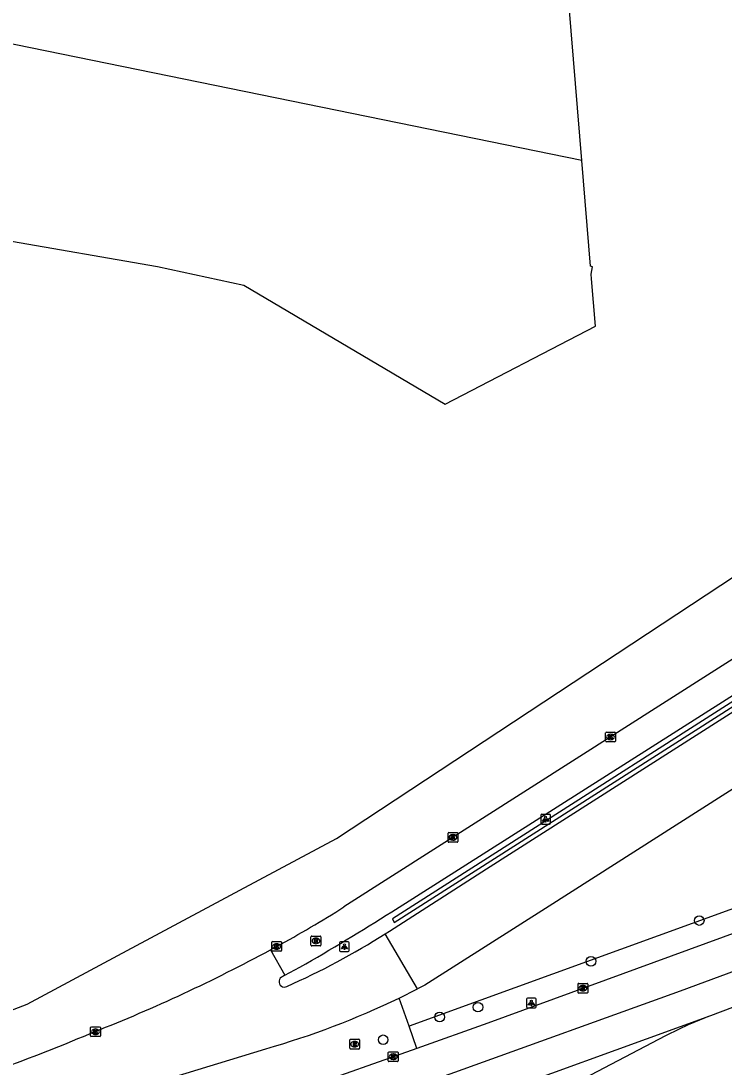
# Model space of a CAD drawing. Extents: x 161477 to 163040, y 383680 to 384868.
# Drawn here: x 162686.9 to 162758.8, y 384185.7 to 384292.5 of the extents above; entities that cross this region are included whole.
import ezdxf

# ---------------------------------------------------------------- set-up
doc = ezdxf.new("R2010")
doc.units = 0
for name, color, linetype in [('IMGEO_Berm_groen', 7, 'Continuous'), ('IMGEO_Boom', 7, 'Continuous'), ('IMGEO_Fietspad_gesloten', 7, 'Continuous'), ('IMGEO_Fietspad_open', 7, 'Continuous'), ('IMGEO_Gemengd_bos', 7, 'Continuous'), ('IMGEO_Groenvoorziening', 7, 'Continuous'), ('IMGEO_Kolk', 7, 'Continuous'), ('IMGEO_Lichtpunt', 7, 'Continuous'), ('IMGEO_Muur', 7, 'Continuous'), ('IMGEO_Rijbaan_lokaal_gesloten', 7, 'Continuous'), ('IMGEO_Rioolput', 7, 'Continuous')]:
    doc.layers.add(name, color=color, linetype=linetype)

msp = doc.modelspace()

# ---------------------------------------------------------------- linework, layer by layer
at = {"layer": 'IMGEO_Berm_groen'}
for points in [[(162678.85, 384188.78), (162687.54, 384192.14), (162696.81, 384197.09), (162707.38, 384202.74), (162709.29, 384203.76), (162719.16, 384209.03), (162769.02, 384241.88), (162776.08, 384247.54), (162777.99, 384250), (162780.2, 384254.45), (162783.57, 384261.18), (162783.87, 384262.18), (162786.93, 384272.34), (162786.77, 384278.14), (162786.79, 384281.41), (162784.76, 384290.27), (162782.25, 384298.07), (162766.53, 384347.02), (162757.12, 384375.47), (162747.95, 384394.24), (162740.57, 384408), (162712.63, 384459.82)], [(162810.45, 384244.75), (162807.13, 384238.15), (162801.93, 384230.14), (162797.02, 384224.26), (162790.91, 384218.65), (162789.35, 384217.22), (162788.07, 384216.29), (162785.09, 384214.11), (162782.12, 384211.94), (162780.99, 384211.11), (162778.93, 384210.05), (162775.25, 384208.15), (162771.28, 384206.4), (162762.82, 384203.02), (162726.58, 384189.87)], [(162726.58, 384189.87), (162725.57, 384192.75)], [(162727.37, 384187.6), (162726.58, 384189.87)]]:
    msp.add_lwpolyline(points, dxfattribs=at)
at = {"layer": 'IMGEO_Boom'}
for centre in [(162756.21, 384200.66), (162745.15, 384196.5), (162733.61, 384191.82), (162729.69, 384190.81), (162723.92, 384188.49)]:
    msp.add_circle(centre, 0.489, dxfattribs=at)
at = {"layer": 'IMGEO_Fietspad_gesloten'}
for points in [[(162727.44, 384193.68), (162724.12, 384199.31)], [(162712.4, 384197.68), (162713.89, 384195.08)], [(162713.89, 384195.08), (162713.66, 384194.94)], [(162725.57, 384192.75), (162727.44, 384193.68)], [(162648.36, 384168.16), (162711.94, 384187.57)]]:
    msp.add_lwpolyline(points, dxfattribs=at)
for centre, radius, start, end in [((162681.81, 384266.22), 79.17, 294.067, 302.3102), ((162634.65, 384341.13), 163.17, 291.4871, 298.4574), ((162713.84, 384194.42), 0.552, 109.4984, 297.2127), ((162688.43, 384269.92), 85.64, 285.9323, 295.6951), ((162617.9, 384369.63), 195.89, 290.1635, 292.9927)]:
    msp.add_arc(centre, radius, start, end, dxfattribs=at)
at = {"layer": 'IMGEO_Fietspad_open'}
for points in [[(162790.85, 384259.72), (162788.47, 384253.74), (162785.96, 384250), (162782.72, 384245.18), (162779.29, 384241.26), (162775.49, 384237.86), (162771.61, 384234.99), (162719.92, 384202.07)], [(162724.81, 384201.57), (162773.35, 384232.38), (162777.1, 384235.27), (162780.74, 384238.41), (162785.76, 384244.14), (162788.7, 384248.4), (162789.61, 384250)], [(162807.06, 384244.37), (162806.83, 384244.22), (162804.91, 384242.96), (162740.88, 384202.13), (162728.18, 384194.06), (162727.44, 384193.68)], [(162724.12, 384199.31), (162724.56, 384199.58), (162734.48, 384205.93), (162777.69, 384233.5)], [(162713.03, 384198.02), (162712.4, 384197.68)], [(162713.89, 384195.08), (162715.42, 384195.9)]]:
    msp.add_lwpolyline(points, dxfattribs=at)
for centre, radius, start, end in [((162657.04, 384301.2), 117.4, 298.4856, 302.3836), ((162582.36, 384426.54), 266.28, 299.9813, 302.3421)]:
    msp.add_arc(centre, radius, start, end, dxfattribs=at)
at = {"layer": 'IMGEO_Gemengd_bos'}
for points in [[(162744.22, 384278.3), (162741.18, 384315.16), (162741.7, 384322.45), (162741.55, 384322.46), (162741.6, 384323.17), (162741.78, 384325.43), (162735.84, 384325.18), (162735.54, 384327.32), (162734.65, 384333.69)], [(162677.83, 384268.01), (162680.71, 384268.86), (162685.17, 384270.17), (162700.88, 384267.45), (162709.7, 384265.56), (162730.27, 384253.41), (162745.62, 384261.36), (162745.22, 384266.21), (162745.18, 384266.69), (162745.32, 384267.44), (162745.11, 384267.49), (162744.22, 384278.3)]]:
    msp.add_lwpolyline(points, dxfattribs=at)
at = {"layer": 'IMGEO_Groenvoorziening'}
msp.add_lwpolyline([(162744.22, 384278.3), (162678.54, 384291.71)], dxfattribs=at)
at = {"layer": 'IMGEO_Kolk'}
for p, q in [((162746.65, 384218.98), (162746.65, 384219.84)), ((162746.72, 384219.91), (162747.58, 384219.91)), ((162747.65, 384219.84), (162747.65, 384218.98)), ((162747.58, 384218.91), (162746.72, 384218.91)), ((162747.14, 384219.69), (162747.16, 384219.69)), ((162747.16, 384219.13), (162747.14, 384219.13)), ((162730.55, 384208.73), (162730.55, 384209.58)), ((162730.62, 384209.66), (162731.48, 384209.66)), ((162731.04, 384209.44), (162731.06, 384209.44)), ((162731.55, 384209.58), (162731.55, 384208.73)), ((162731.48, 384208.66), (162730.62, 384208.66)), ((162731.06, 384208.88), (162731.03, 384208.88)), ((162712.54, 384197.6), (162712.54, 384198.45)), ((162712.61, 384198.52), (162713.46, 384198.52)), ((162713.54, 384198.45), (162713.54, 384197.6)), ((162713.46, 384197.52), (162712.61, 384197.52)), ((162713.02, 384198.3), (162713.05, 384198.3)), ((162713.05, 384197.74), (162713.02, 384197.74)), ((162743.83, 384193.32), (162743.83, 384194.18)), ((162743.9, 384194.25), (162744.75, 384194.25)), ((162744.83, 384194.18), (162744.83, 384193.32)), ((162744.75, 384193.25), (162743.9, 384193.25)), ((162744.34, 384193.47), (162744.31, 384193.47)), ((162744.32, 384194.03), (162744.34, 384194.03)), ((162694.03, 384188.88), (162694.03, 384189.73)), ((162694.11, 384189.81), (162694.96, 384189.81)), ((162694.52, 384189.59), (162694.55, 384189.59)), ((162694.54, 384189.03), (162694.52, 384189.03)), ((162695.03, 384189.73), (162695.03, 384188.88)), ((162694.96, 384188.81), (162694.11, 384188.81)), ((162724.44, 384186.33), (162724.44, 384187.18)), ((162724.52, 384187.26), (162725.37, 384187.26)), ((162724.93, 384187.04), (162724.96, 384187.04)), ((162725.45, 384187.18), (162725.45, 384186.33)), ((162725.37, 384186.26), (162724.52, 384186.26)), ((162724.95, 384186.48), (162724.93, 384186.48))]:
    msp.add_line(p, q, dxfattribs=at)
for points in [[(162746.65, 384218.98), (162746.65, 384219.84)], [(162746.72, 384219.91), (162747.58, 384219.91)], [(162747.65, 384219.84), (162747.65, 384218.98)], [(162747.58, 384218.91), (162746.72, 384218.91)], [(162746.97, 384219.61), (162747.09, 384219.61), (162747.09, 384219.46), (162747.22, 384219.61), (162747.39, 384219.61), (162747.24, 384219.46), (162747.39, 384219.21), (162747.24, 384219.21), (162747.16, 384219.37), (162747.09, 384219.31), (162747.09, 384219.21), (162746.97, 384219.21), (162746.97, 384219.61)], [(162730.55, 384208.73), (162730.55, 384209.58)], [(162730.62, 384209.66), (162731.48, 384209.66)], [(162730.87, 384209.36), (162730.99, 384209.36), (162730.99, 384209.21), (162731.12, 384209.36), (162731.29, 384209.36), (162731.14, 384209.21), (162731.29, 384208.96), (162731.14, 384208.96), (162731.06, 384209.12), (162730.99, 384209.05), (162730.99, 384208.96), (162730.87, 384208.96), (162730.87, 384209.36)], [(162731.55, 384209.58), (162731.55, 384208.73)], [(162731.48, 384208.66), (162730.62, 384208.66)], [(162712.54, 384197.6), (162712.54, 384198.45)], [(162712.61, 384198.52), (162713.46, 384198.52)], [(162713.54, 384198.45), (162713.54, 384197.6)], [(162713.46, 384197.52), (162712.61, 384197.52)], [(162712.86, 384198.22), (162712.98, 384198.22), (162712.98, 384198.07), (162713.11, 384198.22), (162713.27, 384198.22), (162713.13, 384198.07), (162713.28, 384197.82), (162713.13, 384197.82), (162713.04, 384197.99), (162712.98, 384197.92), (162712.98, 384197.82), (162712.86, 384197.82), (162712.86, 384198.22)], [(162743.83, 384193.32), (162743.83, 384194.18)], [(162743.9, 384194.25), (162744.75, 384194.25)], [(162744.83, 384194.18), (162744.83, 384193.32)], [(162744.75, 384193.25), (162743.9, 384193.25)], [(162744.15, 384193.95), (162744.27, 384193.95), (162744.27, 384193.8), (162744.4, 384193.95), (162744.57, 384193.95), (162744.42, 384193.8), (162744.57, 384193.55), (162744.42, 384193.55), (162744.34, 384193.71), (162744.27, 384193.65), (162744.27, 384193.55), (162744.15, 384193.55), (162744.15, 384193.95)], [(162694.03, 384188.88), (162694.03, 384189.73)], [(162694.11, 384189.81), (162694.96, 384189.81)], [(162694.35, 384189.51), (162694.48, 384189.51), (162694.48, 384189.36), (162694.61, 384189.51), (162694.77, 384189.51), (162694.63, 384189.36), (162694.78, 384189.11), (162694.63, 384189.11), (162694.54, 384189.27), (162694.48, 384189.2), (162694.48, 384189.11), (162694.35, 384189.11), (162694.35, 384189.51)], [(162695.03, 384189.73), (162695.03, 384188.88)], [(162694.96, 384188.81), (162694.11, 384188.81)], [(162724.44, 384186.33), (162724.44, 384187.18)], [(162724.52, 384187.26), (162725.37, 384187.26)], [(162724.76, 384186.96), (162724.89, 384186.96), (162724.89, 384186.81), (162725.02, 384186.96), (162725.18, 384186.96), (162725.04, 384186.81), (162725.19, 384186.56), (162725.04, 384186.56), (162724.95, 384186.72), (162724.89, 384186.65), (162724.89, 384186.56), (162724.76, 384186.56), (162724.76, 384186.96)], [(162725.45, 384187.18), (162725.45, 384186.33)], [(162725.37, 384186.26), (162724.52, 384186.26)]]:
    msp.add_lwpolyline(points, dxfattribs=at)
for centre, start, end in [((162746.73, 384219.83), 91.552, 178.448), ((162746.73, 384219.83), 91.552, 178.448), ((162747.57, 384219.83), 1.552, 88.448), ((162747.57, 384219.83), 1.552, 88.448), ((162746.73, 384218.99), 181.552, 268.448), ((162746.73, 384218.99), 181.552, 268.448), ((162747.57, 384218.99), 271.552, 358.448), ((162747.57, 384218.99), 271.552, 358.448), ((162730.63, 384209.58), 91.552, 178.448), ((162730.63, 384209.58), 91.552, 178.448), ((162731.47, 384209.58), 1.552, 88.448), ((162731.47, 384209.58), 1.552, 88.448), ((162730.63, 384208.73), 181.552, 268.448), ((162730.63, 384208.73), 181.552, 268.448), ((162731.47, 384208.73), 271.552, 358.448), ((162731.47, 384208.73), 271.552, 358.448), ((162712.61, 384198.45), 91.552, 178.448), ((162712.61, 384198.45), 91.552, 178.448), ((162713.46, 384198.45), 1.552, 88.448), ((162713.46, 384198.45), 1.552, 88.448), ((162712.61, 384197.6), 181.552, 268.448), ((162712.61, 384197.6), 181.552, 268.448), ((162713.46, 384197.6), 271.552, 358.448), ((162713.46, 384197.6), 271.552, 358.448), ((162743.9, 384194.17), 91.552, 178.448), ((162743.9, 384194.17), 91.552, 178.448), ((162744.75, 384194.17), 1.552, 88.448), ((162744.75, 384194.17), 1.552, 88.448), ((162743.9, 384193.33), 181.552, 268.448), ((162743.9, 384193.33), 181.552, 268.448), ((162744.75, 384193.33), 271.552, 358.448), ((162744.75, 384193.33), 271.552, 358.448), ((162694.11, 384189.73), 91.552, 178.448), ((162694.11, 384189.73), 91.552, 178.448), ((162694.11, 384188.88), 181.552, 268.448), ((162694.11, 384188.88), 181.552, 268.448), ((162694.96, 384189.73), 1.552, 88.448), ((162694.96, 384189.73), 1.552, 88.448), ((162694.96, 384188.88), 271.552, 358.448), ((162694.96, 384188.88), 271.552, 358.448), ((162724.52, 384187.18), 91.552, 178.448), ((162724.52, 384187.18), 91.552, 178.448), ((162725.37, 384187.18), 1.552, 88.448), ((162725.37, 384187.18), 1.552, 88.448), ((162724.52, 384186.33), 181.552, 268.448), ((162724.52, 384186.33), 181.552, 268.448), ((162725.37, 384186.33), 271.552, 358.448), ((162725.37, 384186.33), 271.552, 358.448)]:
    msp.add_arc(centre, 0.0765, start, end, dxfattribs=at)
for centre, major_axis, ratio, start_param, end_param in [((162747.14, 384219.41), (-0.387, 0.002), 0.722429, 4.712389, 7.853982), ((162747.16, 384219.41), (-0.39, 0.002), 0.717154, 1.570796, 4.712389), ((162731.04, 384209.16), (-0.387, 0.002), 0.722429, 4.712389, 7.853982), ((162731.06, 384209.16), (-0.39, 0.002), 0.717154, 1.570796, 4.712389), ((162713.02, 384198.02), (-0.387, 0.002), 0.722429, 4.712389, 7.853982), ((162713.05, 384198.02), (-0.39, 0.002), 0.717154, 1.570796, 4.712389), ((162744.31, 384193.75), (-0.387, 0.002), 0.722429, 4.712389, 7.853982), ((162744.34, 384193.75), (-0.39, 0.002), 0.717154, 1.570796, 4.712389), ((162694.52, 384189.31), (-0.387, 0.002), 0.722429, 4.712389, 7.853982), ((162694.54, 384189.31), (-0.39, 0.002), 0.717154, 1.570796, 4.712389), ((162724.93, 384186.76), (-0.387, 0.002), 0.722429, 4.712389, 7.853982), ((162724.96, 384186.76), (-0.39, 0.002), 0.717154, 1.570796, 4.712389)]:
    msp.add_ellipse(centre, major_axis=major_axis, ratio=ratio, start_param=start_param, end_param=end_param, dxfattribs=at)
at = {"layer": 'IMGEO_Lichtpunt'}
for p, q in [((162740.02, 384211.42), (162740.02, 384210.61)), ((162740.02, 384211.42), (162740.02, 384210.61)), ((162740.92, 384211.51), (162740.12, 384211.51)), ((162740.92, 384211.51), (162740.12, 384211.51)), ((162741.02, 384210.61), (162741.02, 384211.42)), ((162741.02, 384210.61), (162741.02, 384211.42)), ((162740.12, 384210.52), (162740.92, 384210.52)), ((162740.12, 384210.52), (162740.92, 384210.52)), ((162720.36, 384198.49), (162719.56, 384198.49)), ((162720.36, 384198.49), (162719.56, 384198.49)), ((162719.46, 384198.39), (162719.46, 384197.59)), ((162719.46, 384198.39), (162719.46, 384197.59)), ((162719.56, 384197.49), (162720.36, 384197.49)), ((162719.56, 384197.49), (162720.36, 384197.49)), ((162720.46, 384197.59), (162720.46, 384198.39)), ((162720.46, 384197.59), (162720.46, 384198.39)), ((162738.56, 384192.65), (162738.56, 384191.84)), ((162738.56, 384192.65), (162738.56, 384191.84)), ((162739.46, 384192.74), (162738.66, 384192.74)), ((162739.46, 384192.74), (162738.66, 384192.74)), ((162739.56, 384191.84), (162739.56, 384192.65)), ((162739.56, 384191.84), (162739.56, 384192.65)), ((162738.66, 384191.74), (162739.46, 384191.74)), ((162738.66, 384191.74), (162739.46, 384191.74))]:
    msp.add_line(p, q, dxfattribs=at)
for points in [[(162740.4, 384211.08), (162740.43, 384211.05), (162740.25, 384210.79), (162740.21, 384210.82), (162740.4, 384211.08)], [(162740.5, 384211.03), (162740.54, 384211.03), (162740.54, 384210.71), (162740.5, 384210.71), (162740.5, 384211.03)], [(162740.61, 384211.05), (162740.65, 384211.08), (162740.83, 384210.82), (162740.79, 384210.79), (162740.61, 384211.05)], [(162719.84, 384198.06), (162719.88, 384198.03), (162719.69, 384197.77), (162719.65, 384197.79), (162719.84, 384198.06)], [(162719.94, 384198.01), (162719.99, 384198.01), (162719.99, 384197.69), (162719.94, 384197.69), (162719.94, 384198.01)], [(162720.05, 384198.03), (162720.09, 384198.06), (162720.27, 384197.79), (162720.24, 384197.77), (162720.05, 384198.03)], [(162738.94, 384192.31), (162738.97, 384192.28), (162738.79, 384192.02), (162738.75, 384192.05), (162738.94, 384192.31)], [(162739.04, 384192.26), (162739.08, 384192.26), (162739.08, 384191.94), (162739.04, 384191.94), (162739.04, 384192.26)], [(162739.15, 384192.28), (162739.19, 384192.31), (162739.37, 384192.05), (162739.33, 384192.02), (162739.15, 384192.28)]]:
    msp.add_lwpolyline(points, dxfattribs=at)
for centre in [(162740.52, 384211.22), (162719.96, 384198.19), (162739.06, 384192.44)]:
    msp.add_circle(centre, 0.0994, dxfattribs=at)
for centre, start, end in [((162740.12, 384211.42), 90, 180), ((162740.12, 384211.42), 90, 180), ((162740.92, 384211.42), 0, 90), ((162740.92, 384211.42), 0, 90), ((162740.12, 384210.61), 180, 270), ((162740.12, 384210.61), 180, 270), ((162740.92, 384210.61), 270, 0), ((162740.92, 384210.61), 270, 360), ((162719.56, 384198.39), 90, 180), ((162719.56, 384198.39), 90, 180), ((162720.36, 384198.39), 0, 90), ((162720.36, 384198.39), 0, 90), ((162719.56, 384197.59), 180, 270), ((162719.56, 384197.59), 180, 270), ((162720.36, 384197.59), 270, 0), ((162720.36, 384197.59), 270, 360), ((162738.66, 384192.65), 90, 180), ((162738.66, 384192.65), 90, 180), ((162739.46, 384192.65), 0, 90), ((162739.46, 384192.65), 0, 90), ((162738.66, 384191.84), 180, 270), ((162738.66, 384191.84), 180, 270), ((162739.46, 384191.84), 270, 0), ((162739.46, 384191.84), 270, 360)]:
    msp.add_arc(centre, 0.0946, start, end, dxfattribs=at)
at = {"layer": 'IMGEO_Muur'}
msp.add_lwpolyline([(162794.35, 384258.52), (162791.72, 384252.64), (162790.32, 384250), (162789.34, 384248.16), (162786.44, 384243.9), (162781.27, 384238.18), (162777.52, 384234.88), (162773.6, 384231.97), (162724.89, 384200.83), (162725.03, 384200.48), (162773.93, 384231.65), (162777.23, 384234.16)], dxfattribs=at)
at = {"layer": 'IMGEO_Rijbaan_lokaal_gesloten'}
for points in [[(162812.93, 384234.49), (162808.4, 384228.31), (162804.1, 384223.01), (162801.4, 384219.91), (162797.1, 384215.71), (162792.7, 384212.01), (162785.36, 384207.01), (162781.86, 384204.76), (162775.71, 384201.76), (162769.81, 384199.21), (162754.26, 384193.46), (162731.22, 384185.15), (162715.52, 384179.6), (162690.23, 384171.25), (162643.54, 384156.75), (162632.39, 384153.6), (162616.84, 384149.3), (162607.6, 384146.97)], [(162790.9, 384215.19), (162782.48, 384209.3), (162776.2, 384206.01), (162772.13, 384204.2), (162763.58, 384200.78), (162734.63, 384190.17), (162727.37, 384187.6)], [(162798.28, 384212.11), (162794.04, 384208.74), (162787.4, 384204.04), (162781.31, 384200.56), (162773.21, 384196.91), (162757.35, 384190.93)], [(162757.35, 384190.93), (162731.44, 384181.55), (162709.45, 384174.05), (162662.08, 384158.85), (162642.21, 384152.85), (162608.38, 384143.56)], [(162752.76, 384188.88), (162732.58, 384178.31), (162730.7, 384177.5), (162706.84, 384169.43)], [(162727.37, 384187.6), (162715.61, 384183.45), (162692.18, 384175.76), (162647.44, 384161.9), (162642.92, 384160.43), (162625.02, 384155.23), (162606.81, 384150.43)]]:
    msp.add_lwpolyline(points, dxfattribs=at)
msp.add_arc((162771.71, 384152.73), 40.81, 110.6076, 117.667, dxfattribs=at)
at = {"layer": 'IMGEO_Rioolput'}
for p, q in [((162716.55, 384198.15), (162716.55, 384199)), ((162716.63, 384199.08), (162717.48, 384199.08)), ((162717.04, 384198.86), (162717.07, 384198.86)), ((162717.55, 384199), (162717.55, 384198.15)), ((162717.48, 384198.08), (162716.63, 384198.08)), ((162717.06, 384198.3), (162717.04, 384198.3)), ((162720.51, 384187.62), (162720.51, 384188.47)), ((162720.59, 384188.54), (162721.44, 384188.54)), ((162721, 384188.32), (162721.02, 384188.32)), ((162721.02, 384187.76), (162721, 384187.76)), ((162721.51, 384188.47), (162721.51, 384187.62)), ((162721.44, 384187.54), (162720.59, 384187.54))]:
    msp.add_line(p, q, dxfattribs=at)
for points in [[(162716.55, 384198.15), (162716.55, 384199)], [(162716.63, 384199.08), (162717.48, 384199.08)], [(162717.14, 384198.77), (162716.89, 384198.78), (162716.89, 384198.38)], [(162716.89, 384198.38), (162717.01, 384198.38), (162717.01, 384198.54), (162717.02, 384198.54)], [(162717.07, 384198.7), (162717.01, 384198.7), (162717.01, 384198.61)], [(162717.01, 384198.61), (162717.06, 384198.61)], [(162717.07, 384198.51), (162717.14, 384198.38), (162717.28, 384198.38), (162717.22, 384198.5)], [(162717.55, 384199), (162717.55, 384198.15)], [(162717.48, 384198.08), (162716.63, 384198.08)], [(162720.51, 384187.62), (162720.51, 384188.47)], [(162720.59, 384188.54), (162721.44, 384188.54)], [(162721.1, 384188.24), (162720.85, 384188.24), (162720.85, 384187.84)], [(162720.85, 384187.84), (162720.97, 384187.84), (162720.97, 384188.01), (162720.98, 384188.01)], [(162721.03, 384188.16), (162720.97, 384188.16), (162720.97, 384188.08)], [(162720.97, 384188.08), (162721.02, 384188.08)], [(162721.03, 384187.98), (162721.1, 384187.84), (162721.24, 384187.84), (162721.18, 384187.97)], [(162721.51, 384188.47), (162721.51, 384187.62)], [(162721.44, 384187.54), (162720.59, 384187.54)]]:
    msp.add_lwpolyline(points, dxfattribs=at)
for centre, radius, start, end in [((162716.63, 384199), 0.0765, 91.552, 178.448), ((162716.63, 384199), 0.0765, 91.552, 178.448), ((162717.02, 384198.49), 0.0533, 26.0293, 88.6989), ((162717.05, 384198.8), 0.19, 274.7715, 282.9687), ((162717.07, 384198.6), 0.0964, 77.0061, 93.1865), ((162717.09, 384198.66), 0.0378, 276.6634, 79.6772), ((162717.14, 384198.66), 0.109, 350.3612, 89.416), ((162717.14, 384198.66), 0.112, 277.5842, 350.9817), ((162717.12, 384198.45), 0.108, 29.5134, 73.7905), ((162717.48, 384199), 0.0765, 1.552, 88.448), ((162717.48, 384199), 0.0765, 1.552, 88.448), ((162716.63, 384198.15), 0.0765, 181.552, 268.448), ((162716.63, 384198.15), 0.0765, 181.552, 268.448), ((162717.48, 384198.15), 0.0765, 271.552, 358.448), ((162717.48, 384198.15), 0.0765, 271.552, 358.448), ((162720.59, 384188.47), 0.0765, 91.552, 178.448), ((162720.59, 384188.47), 0.0765, 91.552, 178.448), ((162720.98, 384187.95), 0.0533, 26.0293, 88.6989), ((162721.01, 384188.27), 0.19, 274.7715, 282.9687), ((162721.03, 384188.07), 0.0964, 77.0061, 93.1865), ((162721.05, 384188.12), 0.0378, 276.6634, 79.6772), ((162721.1, 384188.13), 0.109, 350.3612, 89.416), ((162721.1, 384188.13), 0.112, 277.5842, 350.9817), ((162721.08, 384187.92), 0.108, 29.5134, 73.7905), ((162721.44, 384188.47), 0.0765, 1.552, 88.448), ((162721.44, 384188.47), 0.0765, 1.552, 88.448), ((162720.59, 384187.62), 0.0765, 181.552, 268.448), ((162720.59, 384187.62), 0.0765, 181.552, 268.448), ((162721.44, 384187.62), 0.0765, 271.552, 358.448), ((162721.44, 384187.62), 0.0765, 271.552, 358.448)]:
    msp.add_arc(centre, radius, start, end, dxfattribs=at)
for centre, major_axis, ratio, start_param, end_param in [((162717.04, 384198.58), (-0.387, 0.002), 0.722429, 4.712389, 7.853982), ((162717.06, 384198.58), (-0.39, 0.002), 0.717154, 1.570796, 4.712389), ((162721, 384188.04), (-0.387, 0.002), 0.722429, 4.712389, 7.853982), ((162721.02, 384188.04), (-0.39, 0.002), 0.717154, 1.570796, 4.712389)]:
    msp.add_ellipse(centre, major_axis=major_axis, ratio=ratio, start_param=start_param, end_param=end_param, dxfattribs=at)

doc.saveas('drawing.dxf')
